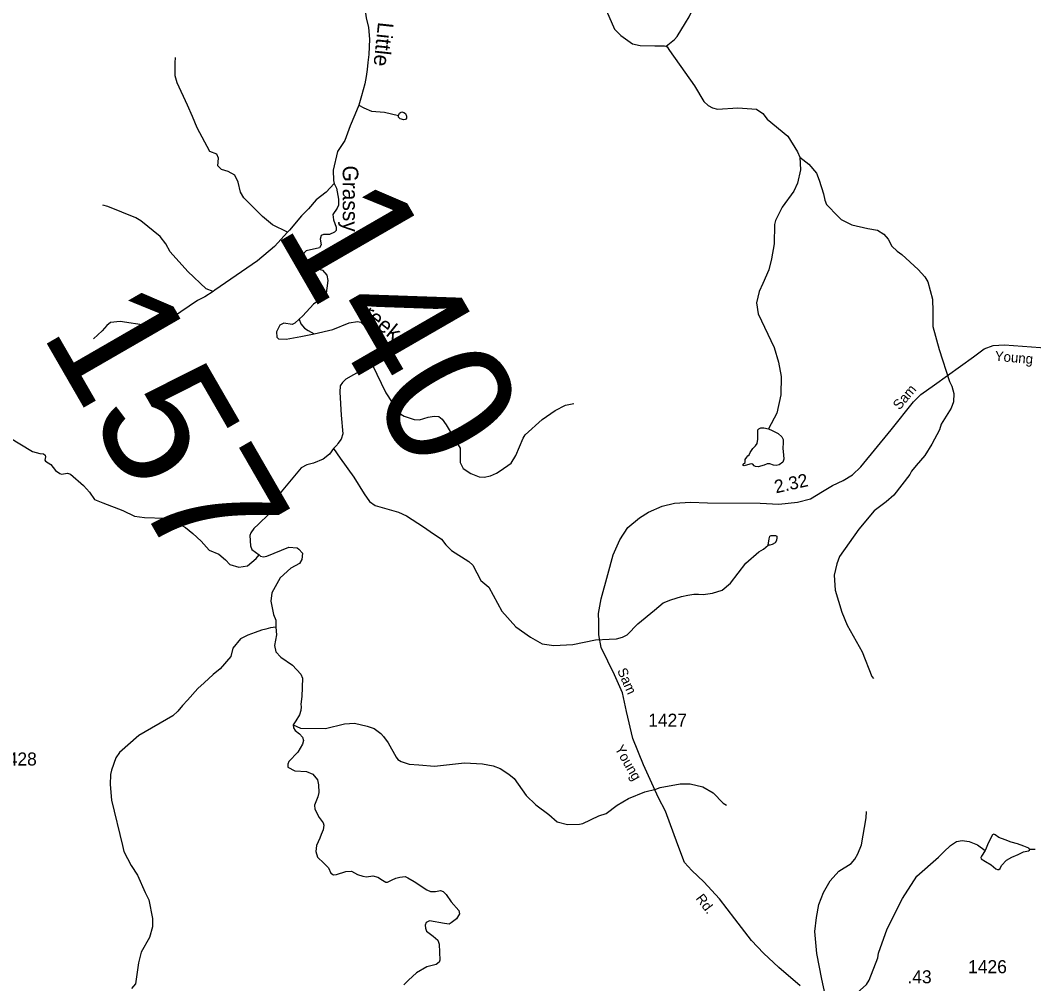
# Model space of a CAD drawing. Extents: x 2056842 to 2160602, y 826753 to 1016856.
# Drawn here: x 2110948 to 2120669, y 970374 to 979618 of the extents above; entities that cross this region are included whole.
import ezdxf

# ---------------------------------------------------------------- set-up
doc = ezdxf.new("R2010")
doc.units = 0
for name, color, linetype in [('Exist Hydrographic Creek Single Shore', 7, 'Continuous'), ('Exist Hydrographic Creek Single Shore Label', 7, 'Continuous'), ('Exist Hydrographic Misc Water Feature', 7, 'Continuous'), ('Exist Road Secondary Mileage Hundredths English Label', 7, 'Continuous'), ('Exist Road Secondary Structure Standard Bridge Number Label', 7, 'Continuous'), ('Exist Road Secondary Type 51 Attributed', 7, 'Continuous'), ('Exist Road Secondary Type 51 Label', 7, 'Continuous'), ('Exist Road Secondary Type 51 Number Label', 7, 'Continuous')]:
    doc.layers.add(name, color=color, linetype=linetype)

msp = doc.modelspace()

# ---------------------------------------------------------------- linework, layer by layer
at = {"layer": 'Exist Hydrographic Creek Single Shore'}
for points in [[(2114492.2, 980545.6), (2114419.7, 980532.3), (2114398.5, 980489.7), (2114364, 979928), (2114349.7, 979881.2), (2114276, 979741.8), (2114261, 979686.7), (2114264.8, 979641.7), (2114288.5, 979548), (2114297.2, 979438.2), (2114291, 979289.4), (2114281, 979211.9), (2114275.2, 979146), (2114265.6, 979077.9), (2114253.5, 979008.6), (2114222.4, 978893.7), (2114196, 978802.4)], [(2117142.3, 979370.6), (2117222, 979434.9), (2117249.9, 979461), (2117329.7, 979593.1), (2117363.5, 979651.9), (2117425.9, 979781.9), (2117464.2, 979816), (2117516.3, 979854.2), (2117555.6, 979895.4), (2117591.9, 979996.3)], [(2116548.5, 979759.7), (2116647.5, 979534.2), (2116709.8, 979470.6), (2116820.1, 979393.1), (2116894.2, 979377.2), (2117034.3, 979373.9), (2117126.1, 979374.3), (2117142.1, 979370.3)], [(2117142.1, 979370.3), (2117154.1, 979362.6), (2117174.4, 979326.7), (2117321.3, 979121.2), (2117413.8, 978989.6), (2117506.4, 978838.1), (2117546.7, 978802.1), (2117586.5, 978778.3), (2117634.8, 978764.5), (2117830.6, 978777.5), (2118010.9, 978766.2), (2118071, 978724.6), (2118113.2, 978668.6), (2118312, 978507.6), (2118402.6, 978356.1), (2118424.9, 978304.1)], [(2114196, 978802.4), (2114158.6, 978709.8), (2114112.3, 978604.7), (2114062.3, 978463.4), (2113990.7, 978360.8), (2113949.6, 978180.5), (2113954, 978080.3), (2113960, 978052.6)], [(2118425.1, 978304.3), (2118433.5, 978182.3), (2118403.9, 978056.2), (2118368.3, 977980), (2118256.9, 977823.6), (2118193.6, 977697.3), (2118183.7, 977657.3), (2118178.6, 977473.2), (2118153.2, 977329.2), (2118129.8, 977225), (2118072.2, 977092.8), (2118034.4, 977016.7), (2118009, 976908.5), (2118027.5, 976800.7), (2118179, 976479.3), (2118219.6, 976339.5), (2118248.1, 976199.7), (2118243.2, 976025.6), (2118203.8, 975847.5), (2118126, 975698.3)], [(2118424.9, 978304.1), (2118513, 978236.6), (2118585.4, 978152.7), (2118609.6, 978085), (2118652.1, 977953.2), (2118664.6, 977891.2), (2118682.8, 977851.1), (2118793.3, 977735.6), (2118823.2, 977707.8), (2118923.5, 977656.5), (2119077.6, 977619.1), (2119169.8, 977603.4), (2119231.7, 977565.7), (2119274, 977517.9), (2119308.4, 977451.9), (2119360.6, 977402.2), (2119402.6, 977372.5), (2119559.4, 977227.1), (2119623.8, 977155.6), (2119654, 977107.7), (2119698.4, 976941.7), (2119701.2, 976823.9), (2119701.8, 976679.8), (2119760.9, 976458.1), (2119862.1, 976152.4), (2119884.1, 976106.7), (2119904.4, 976038.7), (2119900.7, 975958.7), (2119877.1, 975896.5), (2119781.7, 975742.3), (2119766.2, 975690.1), (2119690.8, 975551.9), (2119625.2, 975441.7), (2119541.5, 975347.3), (2119498, 975291.1), (2119481.9, 975259), (2119328.8, 975062.3), (2119255.3, 974997.9), (2119137.7, 974911.5), (2118992.2, 974735), (2118807.6, 974474), (2118779.9, 974401.8), (2118756.3, 974294), (2118764.8, 974149.8), (2118828, 973938.1), (2118878.5, 973814.3), (2119023.5, 973559), (2119116.6, 973321.5), (2119130.7, 973301.5)], [(2113960, 978052.6), (2113982.4, 978008.5), (2114000.8, 977900.8), (2114001, 977844.7), (2113987.3, 977816.8), (2113945.3, 977756.3), (2113953.8, 977704.6), (2113977.8, 977632.6), (2113977, 977601.2), (2113962.7, 977584.8), (2113914.6, 977564.3), (2113856.5, 977564.3), (2113833.5, 977552.3), (2113825.9, 977517.2), (2113835.7, 977462.4), (2113818.2, 977436.1), (2113690.1, 977405.4), (2113667.1, 977384.6), (2113656.2, 977321.4), (2113670.4, 977290.7), (2113730.6, 977254.6), (2113845.6, 977221.7), (2113888.3, 977172.4), (2113899.2, 977122), (2113879.5, 976974.6), (2113759.4, 976895.6), (2113659.9, 976781.1), (2113623.3, 976751.4)], [(2113623.3, 976751.4), (2113580.6, 976713.1), (2113555.4, 976699.9), (2113477.7, 976712), (2113439.4, 976694.4), (2113406.3, 976628.3), (2113407.6, 976579.4), (2113425.1, 976560.8), (2113497.4, 976557.5), (2113640.7, 976585.3), (2113766.7, 976609)], [(2113766.7, 976609), (2113945.2, 976650.6), (2114104, 976714.2), (2114181.3, 976729.5), (2114214.1, 976720.7), (2114247, 976690.1), (2114328, 976581.6), (2114397, 976485.7), (2114413.4, 976438.6), (2114417.8, 976380.6), (2114409, 976354.3), (2114379.7, 976336.3), (2114323.8, 976316.1)], [(2114323.8, 976316.1), (2114267.8, 976288.1), (2114072.2, 976173.5), (2114038.3, 976142.8), (2114017.5, 976112.2), (2114013.1, 976049.7), (2114027.3, 975830), (2114042.7, 975649.3), (2114025.2, 975599.5), (2113995, 975558.8), (2113987.1, 975544.8), (2113953.3, 975510.7)], [(2113953.3, 975510.7), (2113913.4, 975456.4), (2113853.7, 975408.1), (2113762, 975367.7), (2113696, 975353.3), (2113643.9, 975325.1), (2113449.2, 975094.6), (2113409.8, 975030), (2113402.1, 974928.1), (2113385.7, 974907.3), (2113332.1, 974879.9), (2113232.4, 974782.4), (2113188.6, 974741.8), (2113159.1, 974701), (2113151.4, 974675), (2113155.1, 974576), (2113169.4, 974540.9), (2113238.3, 974489.4)], [(2113953.5, 975510.8), (2114016.4, 975416.6), (2114147.8, 975233.6), (2114247.3, 975076.1), (2114297.8, 975000.3), (2114352.5, 974963.6), (2114575.9, 974897.8), (2114651.5, 974865), (2114814.4, 974759.3), (2114880.9, 974714.9), (2114988.5, 974640.9), (2115029, 974586.2), (2115085.9, 974530.3), (2115251, 974426.9), (2115289.4, 974389.6), (2115367.1, 974243.3), (2115443.7, 974178.6), (2115566.2, 973947.9), (2115700.8, 973797.8), (2115843.2, 973698.1), (2115952.7, 973634.6), (2116066.5, 973620.5), (2116248.3, 973630.4), (2116467.3, 973674.2), (2116595.4, 973680.8), (2116666.6, 973683), (2116723.5, 973699.4), (2116769.1, 973721.3), (2116870.8, 973827.7), (2117033.1, 973959.8), (2117115.3, 974029.9), (2117187.5, 974057.3), (2117290.2, 974090.2), (2117352.6, 974101.2), (2117407.4, 974111), (2117453.3, 974112.3), (2117497.2, 974108.4), (2117589.3, 974120.8), (2117681.3, 974151.3), (2117762.1, 974219), (2117906.4, 974409.2), (2118033.5, 974517.7), (2118077.3, 974544), (2118123.2, 974581.2)], [(2113238.3, 974489.4), (2113253.8, 974477.6), (2113281.9, 974471.7), (2113313.9, 974476), (2113523.4, 974562.9), (2113605.6, 974555.2), (2113621.4, 974545.1), (2113653.8, 974505.3), (2113649.9, 974445.4), (2113628, 974405.1), (2113543.8, 974362.8), (2113440.9, 974269.7), (2113359.9, 974124.4), (2113351.1, 974045.5), (2113376.3, 973916.2), (2113399.3, 973864.2), (2113400.4, 973795.2)], [(2113400.4, 973795.2), (2113404.8, 973721.8), (2113386.8, 973618.2), (2113400, 973559.1), (2113445.9, 973508.7), (2113558.7, 973432), (2113640.8, 973345.5), (2113654, 973307.1), (2113648.5, 973130.3), (2113640.8, 973058), (2113641.9, 973029.8), (2113640.8, 972995.9), (2113627.7, 972954.2), (2113590.5, 972897.3), (2113565.3, 972858.9)], [(2113565.3, 972858.9), (2113569.7, 972828.2), (2113586.1, 972804.1), (2113626.6, 972772.4), (2113654, 972739.5), (2113663.8, 972706.6), (2113655.9, 972671.4), (2113610.2, 972597.4), (2113523.7, 972505.4), (2113514.9, 972481.7), (2113514.8, 972450.9), (2113580.6, 972418.2), (2113692.3, 972411.6), (2113755.8, 972386.4), (2113798.5, 972330.8), (2113809.5, 972281.5), (2113812, 972210.1), (2113803.9, 972168.2), (2113770.4, 972087.9), (2113774.5, 972048.1), (2113813.8, 971970.5), (2113854.4, 971917.2), (2113859.8, 971895.3), (2113852.2, 971852.5), (2113833.5, 971806.5), (2113821.8, 971770.1), (2113789.3, 971699.8), (2113782.7, 971641.8), (2113798.1, 971590.3), (2113858.3, 971530), (2113904.3, 971487.3), (2113926.2, 971434.7), (2113951.4, 971420.5), (2113981.2, 971421), (2114071.8, 971451.1), (2114124.4, 971454.4), (2114181.3, 971423.7), (2114233.9, 971406.2), (2114270, 971400.7), (2114331.3, 971408.4), (2114377.3, 971398.5), (2114421.1, 971369), (2114453.9, 971349.2), (2114471.5, 971350.3), (2114514.2, 971371.2), (2114549.2, 971387.6), (2114589.4, 971395.8), (2114639, 971402.1), (2114665.3, 971390), (2114727.7, 971354.9), (2114846.8, 971275), (2114884, 971260.7), (2114930, 971260.7), (2114978.2, 971269.5), (2115003.4, 971259.6), (2115034, 971230.1), (2115081.1, 971160.5), (2115154.5, 971077.2), (2115159.9, 971046.5), (2115133.7, 970997.2), (2115082.2, 970957.8), (2115061.4, 970945.8), (2115018.7, 970951.2), (2114873.1, 970976.4), (2114842.4, 970963.3), (2114832.6, 970937), (2114835.8, 970908.5), (2114844.6, 970878.9), (2114908.1, 970829.6), (2114951.9, 970793.4), (2114966.1, 970753.4), (2114971.6, 970599.1), (2114966.1, 970580.5), (2114936.6, 970558.6), (2114849, 970535.6), (2114747.2, 970477.5), (2114671.6, 970407.8), (2114627.8, 970362.9)], [(2113565.3, 972858.9), (2113635.2, 972825.5), (2113875.4, 972822.7), (2114059.1, 972869.4), (2114155.1, 972875.8), (2114275.2, 972846.3), (2114343.3, 972822.7), (2114405.6, 972774.9), (2114433.5, 972747.1), (2114475.8, 972685.3), (2114552.4, 972549.6), (2114570.5, 972525.6), (2114602.5, 972507.8), (2114678.8, 972480.2), (2114770.8, 972474.6), (2114922.8, 972461.2), (2115208.6, 972494.5), (2115380.9, 972485.2), (2115482.8, 972465.7), (2115550.8, 972438), (2115635.1, 972386.4), (2115685.4, 972342.6), (2115800, 972181.1), (2115892.3, 972089.6), (2116018.8, 971998.1), (2116099, 971928.4), (2116197.4, 971900.8), (2116313, 971905.4), (2116345, 971911.6), (2116498.8, 971986.1), (2116568.7, 972008.5), (2116674.3, 972089), (2116782, 972151.4), (2116939.9, 972216.1), (2117045.5, 972240.6), (2117087.5, 972256.8), (2117279.2, 972291.7), (2117375.2, 972292.1), (2117495.6, 972264.6), (2117595.8, 972207), (2117689.9, 972107.4), (2117722.3, 972087.5)], [(2118667, 970057.9), (2118675, 970093.9), (2118672.6, 970209.9), (2118668, 970269.9), (2118635.4, 970417.8), (2118588.5, 970665.5), (2118569.6, 970875.4), (2118584.8, 971011.4), (2118608.4, 971133.5), (2118653.7, 971249.8), (2118715.2, 971362.1), (2118800.9, 971454.4), (2118916.6, 971526.9), (2118952.5, 971569.1), (2118982.2, 971619.2), (2119017.9, 971707.4), (2119060.7, 971965.4), (2119064.2, 972025.5)], [(2118667, 970057.9), (2118758.5, 970162.3), (2118820.6, 970200.5), (2118896.3, 970228.8), (2118944.3, 970257), (2119063.8, 970365.6), (2119091.5, 970409.8), (2119172.5, 970622), (2119180.3, 970668.1), (2119263.3, 970902.4), (2119409.9, 971191.1), (2119547.1, 971405.6), (2119756, 971588.5), (2119806.4, 971640), (2119869.9, 971701.4), (2119927.9, 971739.7), (2119983.5, 971748.5), (2120051.4, 971739.7), (2120130.2, 971705.7), (2120203.6, 971654.3)]]:
    msp.add_lwpolyline(points, dxfattribs=at)
at = {"layer": 'Exist Hydrographic Misc Water Feature'}
for points in [[(2113512.7, 977585.3), (2113366, 977655.5), (2113271.8, 977734.3), (2113092.3, 977914), (2113059.4, 977968.8), (2113039.7, 978065.2), (2113004.7, 978133.1), (2112943.4, 978166), (2112877.7, 978185.7), (2112842.6, 978222.9), (2112849.2, 978295.3), (2112833.9, 978334.7), (2112766, 978358.8), (2112644, 978586.9), (2112601.6, 978694.6), (2112550.9, 978802.4), (2112452.3, 979018), (2112433.8, 979085.9), (2112433.2, 979209.9), (2112436.9, 979261.9)], [(2114196, 978802.4), (2114243.5, 978777.4), (2114318.5, 978746.1), (2114442.2, 978736.1), (2114574.6, 978706.1)], [(2114574.6, 978706.1), (2114584.6, 978727.4), (2114594.6, 978734.9), (2114607.1, 978738.6), (2114625.9, 978733.6), (2114643.4, 978722.4), (2114653.3, 978698.6), (2114653.3, 978678.6), (2114644.6, 978666.1), (2114628.4, 978662.3), (2114593.4, 978672.3), (2114575.9, 978687.3), (2114574.6, 978706.1)], [(2113960.3, 978052.7), (2113882.7, 977968.3), (2113787, 977893.9), (2113713.6, 977809.6), (2113645.7, 977741.2), (2113530.3, 977604.8), (2113512.7, 977585.3)], [(2112797, 977017.6), (2112732.8, 977041.3), (2112554, 977208.5), (2112385.3, 977397.8), (2112345.1, 977473.5), (2112290.7, 977543.4), (2112106, 977694.5), (2112058, 977722.4), (2111789.6, 977831.2), (2111741.2, 977842.8)], [(2113512.7, 977585.3), (2113385.1, 977448.1), (2113223.5, 977309.5), (2112814.8, 977029.7), (2112797, 977017.6)], [(2112797, 977017.6), (2112717.2, 976963.3), (2112649.4, 976931), (2112408, 976765.9), (2112242.5, 976695.2), (2112158.5, 976690.9), (2111906.3, 976729.7), (2111812.3, 976719.4), (2111778.5, 976691.2), (2111734.8, 976639), (2111651, 976560.5)], [(2113623.3, 976751.4), (2113638.6, 976705.4), (2113675.9, 976663.8), (2113709.8, 976641.9), (2113766.7, 976609)], [(2114324, 976316.3), (2114455, 976043), (2114582, 975847.8), (2114630.2, 975819.3), (2114726.6, 975786.4), (2114776.4, 975784.4), (2114860, 975808.8), (2114918.2, 975820.4), (2114963.1, 975816), (2114994.8, 975791.9), (2115032, 975736), (2115167.6, 975513.4), (2115167.6, 975376.5), (2115197.2, 975318.4), (2115269.4, 975271.3), (2115348.3, 975236.3), (2115397.1, 975235.2), (2115457.3, 975248.3), (2115516.4, 975274.6), (2115550.2, 975295.9), (2115657.7, 975368.8), (2115702.6, 975443.3), (2115771.6, 975609.3), (2115792.4, 975642.2), (2115955.5, 975789), (2116079.2, 975874.4), (2116178.9, 975927), (2116258.8, 975942.3)], [(2118126, 975698.3), (2118160, 975682.9), (2118216.9, 975652.2), (2118254.1, 975620.5), (2118265.1, 975597.5), (2118267.3, 975567.9), (2118261.8, 975508.7), (2118268.4, 975449.6), (2118270.6, 975407.9), (2118261.8, 975379.4), (2118226.8, 975353.2), (2118199.4, 975346.6), (2118173.1, 975349.9), (2118137, 975364.1), (2118112.9, 975364.1), (2118084.4, 975351), (2118026.4, 975334.5), (2118000.1, 975335.6), (2117989.2, 975342.2), (2117974.9, 975358.6), (2117958.5, 975363), (2117945.4, 975359.7), (2117892.8, 975342.2), (2117880.8, 975347.7), (2117881.9, 975358.6), (2117900.5, 975374), (2117901.6, 975387.1), (2117900.5, 975404.6), (2117918, 975426.6), (2117927.8, 975439.7), (2117939.9, 975447.4), (2117949.7, 975470.4), (2117974.9, 975510.9), (2118001.2, 975533.9), (2118015.4, 975556.9), (2118022, 975600.7), (2118023.1, 975656.6), (2118024.2, 975687.3), (2118033, 975698.3), (2118050.5, 975707), (2118078.9, 975709.2), (2118126, 975698.3)], [(2110837.2, 975619.4), (2111064.9, 975481.3), (2111135, 975462.7), (2111171.1, 975457.2), (2111187.5, 975445.2), (2111189.7, 975428.7), (2111183.6, 975399.2), (2111190.2, 975388.2), (2111240.5, 975357.5), (2111286.5, 975299.5), (2111327, 975268.8), (2111342.4, 975263.3), (2111400.4, 975272.1), (2111430, 975262.2), (2111555.7, 975153.3), (2111612.6, 975092), (2111660.8, 975020.8), (2111740.7, 974987.9), (2111931.2, 974914.5), (2112045.1, 974859.7), (2112140.4, 974847.7), (2112336.3, 974841.1), (2112395.5, 974827.9), (2112533.1, 974752.6), (2112602.8, 974695.4), (2112683.6, 974621.3), (2112760.3, 974535.4), (2112851.2, 974494.9), (2112915.8, 974441.2), (2112958.5, 974395.2), (2113045, 974370), (2113129.3, 974384.2), (2113212.1, 974454.4), (2113238.3, 974489.4)], [(2118123.2, 974581.2), (2118130.9, 974641.5), (2118138.6, 974667.8), (2118149.5, 974675.4), (2118191.1, 974676.5), (2118204.3, 974668.9), (2118206.5, 974654.6), (2118203.2, 974626.1), (2118190, 974604.2), (2118160.5, 974588.9), (2118138.6, 974583.4), (2118123.2, 974581.2)], [(2113400.4, 973795.2), (2113348.9, 973788.6), (2113303.1, 973776), (2113262.4, 973767.8), (2113202.2, 973745.9), (2113129.6, 973719.2), (2113061.5, 973682.9), (2112986.7, 973595.1), (2112968.1, 973515.1), (2112866.7, 973395), (2112799.9, 973340.2), (2112711.2, 973261.3), (2112651, 973207.6), (2112552.4, 973096.7), (2112504.6, 973044.5), (2112458.9, 972990.4), (2112412.7, 972944.1), (2112083.8, 972756.7), (2111898.5, 972593.9), (2111864.8, 972541.7), (2111823.2, 972423.6), (2111815.2, 972381.5), (2111811.7, 972285.5), (2111824.4, 972135.6), (2111930.2, 971700.1), (2111942.5, 971644.1), (2112011.2, 971508.5), (2112071.5, 971416.7), (2112146.4, 971251), (2112182.5, 971179.3), (2112215.5, 970999.4), (2112217.7, 970919.4), (2112186.4, 970819.3), (2112106.8, 970678.9), (2112083.2, 970574.8), (2112052.2, 970374.6), (2112016.6, 970328.6)], [(2120630.2, 971661.9), (2120620.8, 971676.2), (2120574.8, 971695.9), (2120513.5, 971717.8), (2120453.2, 971733.1), (2120396.3, 971753.9), (2120335, 971778), (2120300, 971804.3), (2120285.7, 971809.8), (2120274.8, 971803.2), (2120250.7, 971762.7), (2120224.4, 971705.7), (2120213.5, 971675.1), (2120203.6, 971654.3)], [(2120203.6, 971654.3), (2120167.5, 971597.3), (2120163.1, 971584.1), (2120166.4, 971573.2), (2120206.9, 971548), (2120259.4, 971515.1), (2120305.4, 971477.9), (2120323, 971469.1), (2120335, 971471.3), (2120345.9, 971480.1), (2120361.3, 971509.6), (2120407.3, 971560), (2120459.8, 971589.6), (2120520, 971615.9), (2120572.6, 971640), (2120619.7, 971651), (2120627.3, 971656.4), (2120630.2, 971661.9)], [(2120681.7, 971663), (2120630.2, 971661.9)]]:
    msp.add_lwpolyline(points, dxfattribs=at)
at = {"layer": 'Exist Road Secondary Type 51 Attributed'}
msp.add_lwpolyline([(2118429.5, 970352.9), (2118223.8, 970529.7), (2118077.2, 970666.3), (2117963.4, 970789.7), (2117801.3, 970995.6), (2117653.7, 971189.3), (2117506.1, 971351.5), (2117390, 971460.5), (2117320.2, 971538.7), (2117254.9, 971705.8), (2117136.3, 972030.2), (2117071, 972158.6), (2116925.8, 972475.8), (2116824.2, 972728.9), (2116763.7, 972987.9), (2116723.9, 973165.1), (2116647.7, 973339.4), (2116519.4, 973600), (2116497.6, 973722.3), (2116496.4, 973847), (2116495.2, 973926.9), (2116518.8, 974068), (2116585.3, 974300.4), (2116633.7, 974488.1), (2116698.5, 974634), (2116777.1, 974751.4), (2116887.2, 974845.8), (2116975.5, 974900.3), (2117105.6, 974957.8), (2117224.2, 974984.5), (2117375.4, 974994.1), (2117541.1, 974989.3), (2118045.1, 974986.3), (2118224.1, 974975.4), (2118403.8, 974995.4), (2118528.4, 975026.8), (2118643.3, 975097.1), (2118737.7, 975154), (2118842.4, 975201.8), (2118931.9, 975256.3), (2119010.5, 975333.8), (2119300.3, 975689.1), (2119515.1, 975957.3), (2119586.4, 976028.7), (2119715.9, 976121.9), (2120092.8, 976390.1), (2120193.2, 976465.2), (2120281.5, 976497.9), (2120388, 976505.1), (2120819.3, 976471.8)], dxfattribs=at)

# ---------------------------------------------------------------- texts
at = {"layer": 'Exist Hydrographic Creek Single Shore Label'}
for s, rotation, p in [('Little', 263.87327, (2114381, 979605.5)), ('Grassy', 270.14802, (2114040.6, 978224.7)), ('Creek', 321.07472, (2114109.6, 976871.9))]:
    msp.add_text(s, height=150, rotation=rotation, dxfattribs=at).set_placement(p)
at = {"layer": 'Exist Road Secondary Mileage Hundredths English Label'}
for s, rotation, p in [('2.32', 12.64233, (2118196.9, 975078.9)), ('.43', 360, (2119457.6, 970378.6))]:
    msp.add_text(s, height=125, rotation=rotation, dxfattribs=at).set_placement(p)
at = {"layer": 'Exist Road Secondary Structure Standard Bridge Number Label'}
for s, p in [('140', (2113382.5, 977615.1)), ('157', (2111139.6, 976625.1))]:
    msp.add_text(s, height=1230.31, rotation=300, dxfattribs=at).set_placement(p)
at = {"layer": 'Exist Road Secondary Type 51 Label'}
for s, rotation, p in [('Young', 355.15052, (2120292.7, 976351.7)), ('Sam', 49.72639, (2119381.3, 975873.5)), ('Sam', 293.70137, (2116671.6, 973379.7)), ('Young', 299.80093, (2116646.9, 972631.6)), ('Rd.', 307.32791, (2117422.1, 971191.8))]:
    msp.add_text(s, height=95, rotation=rotation, dxfattribs=at).set_placement(p)
at = {"layer": 'Exist Road Secondary Type 51 Number Label'}
for s, p in [('1427', (2116971.4, 972840.7)), ('1428', (2110734.8, 972468.2)), ('1426', (2120039.7, 970475.6))]:
    msp.add_text(s, height=125, dxfattribs=at).set_placement(p)

doc.saveas('drawing.dxf')
